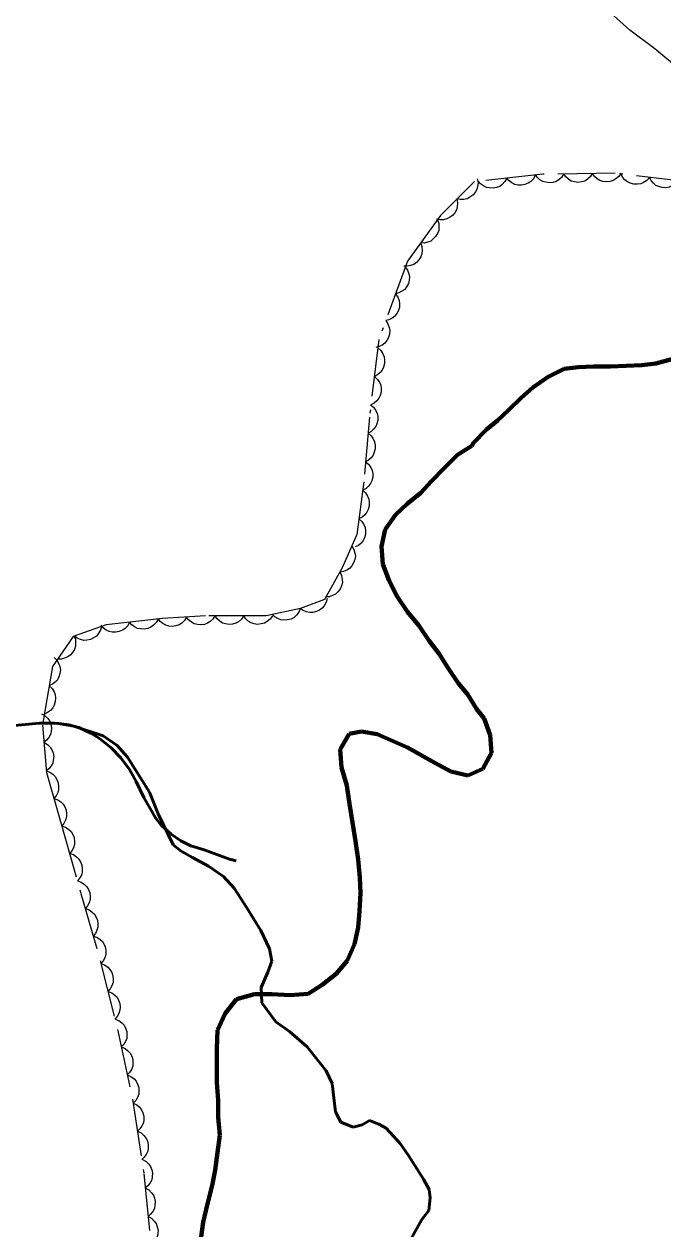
# Model space of a CAD drawing. Extents: x 355726 to 357533, y 5103782 to 5105258.
# Drawn here: x 356798.3 to 356831.8, y 5104125.8 to 5104188.9 of the extents above; entities that cross this region are included whole.
import ezdxf

# ---------------------------------------------------------------- set-up
doc = ezdxf.new("R2010")
doc.units = 0
doc.header["$LTSCALE"] = 0.6
for name, pattern in [('DASH_DOUBLE_DOT', [9.2, 5, -1.2, 0.3, -1.2, 0.3, -1.2]), ('DOT_DASHED', [7.7, 5, -1.2, 0.3, -1.2]), ('LONG_DASHED', [7.5, 6, -1.5]), ('MEDIUM_DASHED', [4.5, 3, -1.5])]:
    doc.linetypes.add(name, pattern=pattern)
for name, color, linetype, lineweight in [('2', 7, 'LONG_DASHED', 13), ('4', 7, 'DASH_DOUBLE_DOT', 53), ('44', 7, 'Continuous', 25), ('7', 7, 'MEDIUM_DASHED', 70)]:
    doc.layers.add(name, color=color, linetype=linetype, lineweight=lineweight)

msp = doc.modelspace()

# ---------------------------------------------------------------- linework, layer by layer
at = {"layer": '2'}
msp.add_lwpolyline([(356832.73, 5104186.53), (356831.39, 5104187.65), (356830.07, 5104188.63), (356828.89, 5104189.69)], dxfattribs=at)
at = {"layer": '4'}
for points in [[(356797.64, 5104152.16), (356799.14, 5104152.3), (356799.92, 5104152.3), (356800.13, 5104152.28), (356800.68, 5104152.22), (356801.19, 5104152.08), (356801.87, 5104151.76), (356802.29, 5104151.49), (356802.88, 5104151.03), (356803.4, 5104150.49), (356803.85, 5104149.88), (356804.2, 5104149.25), (356804.61, 5104148.4), (356805.21, 5104147.34), (356805.52, 5104146.96)], [(356800.13, 5104152.28), (356800.94, 5104152.15), (356802.48, 5104151.63), (356803.2, 5104151.13), (356803.75, 5104150.52), (356804.22, 5104149.77), (356804.91, 5104148.69), (356805.36, 5104147.55), (356806.14, 5104145.93), (356806.56, 5104145.6), (356807.16, 5104145.26), (356807.99, 5104144.8), (356808.78, 5104144.26), (356809.34, 5104143.65), (356810, 5104142.63), (356810.73, 5104141.43), (356811.19, 5104140.48), (356811.31, 5104139.82), (356811.1, 5104139.25), (356810.75, 5104138.45), (356810.79, 5104137.64), (356811.52, 5104136.64), (356812.24, 5104136.14), (356813.17, 5104135.33), (356814.16, 5104134.08), (356814.48, 5104133.41), (356814.56, 5104132.67), (356814.65, 5104131.93), (356814.93, 5104131.38), (356815.58, 5104131.12), (356816.05, 5104131.25), (356816.43, 5104131.47), (356816.92, 5104131.29), (356817.3, 5104131.08), (356818.04, 5104130.27), (356818.48, 5104129.64), (356819.27, 5104128.4), (356819.56, 5104127.85), (356819.62, 5104127.42), (356819.55, 5104126.76), (356819.18, 5104126.28), (356818.59, 5104125.22)], [(356805.52, 5104146.96), (356806.03, 5104146.48), (356806.55, 5104146.13), (356807.07, 5104145.88), (356807.77, 5104145.66), (356809.09, 5104145.18), (356809.45, 5104145.09)]]:
    msp.add_lwpolyline(points, dxfattribs=at)
at = {"layer": '44', "linetype": 'DOT_DASHED'}
msp.add_lwpolyline([(356833.4, 5104180.63), (356829.31, 5104181.13), (356825.51, 5104181.07), (356821.93, 5104180.69), (356820.15, 5104178.92), (356818.42, 5104176.52), (356816.92, 5104172.42), (356816.43, 5104168.34), (356816.13, 5104164.96), (356815.77, 5104162.19), (356815, 5104160.45), (356814.07, 5104158.79), (356812.81, 5104158.31), (356811.01, 5104157.93), (356807.84, 5104157.92), (356805.59, 5104157.79), (356802.63, 5104157.46), (356800.9, 5104156.84), (356799.82, 5104155.27), (356799.3, 5104152.2), (356799.5, 5104149.72), (356800.24, 5104147.14), (356801.31, 5104143.38), (356802.32, 5104139.85), (356803.24, 5104136.18), (356804.01, 5104132.59), (356804.61, 5104128.7), (356804.93, 5104125.36)], dxfattribs=at)
at = {"layer": '44'}
for points in [[(356822.08, 5104180.84), (356822.12, 5104180.63), (356822.1, 5104180.43), (356822.06, 5104180.27), (356821.97, 5104180.12), (356821.85, 5104179.98), (356821.69, 5104179.87), (356821.55, 5104179.79), (356821.38, 5104179.75), (356821.19, 5104179.75), (356821.01, 5104179.78)], [(356823.63, 5104180.87), (356823.53, 5104180.69), (356823.39, 5104180.54), (356823.26, 5104180.44), (356823.09, 5104180.38), (356822.91, 5104180.34), (356822.72, 5104180.36), (356822.56, 5104180.38), (356822.4, 5104180.46), (356822.25, 5104180.57), (356822.14, 5104180.71)], [(356825.12, 5104181.03), (356825.02, 5104180.84), (356824.88, 5104180.7), (356824.75, 5104180.6), (356824.58, 5104180.54), (356824.4, 5104180.5), (356824.21, 5104180.51), (356824.05, 5104180.54), (356823.89, 5104180.62), (356823.75, 5104180.73), (356823.63, 5104180.87)], [(356826.62, 5104181.09), (356826.5, 5104180.91), (356826.35, 5104180.78), (356826.21, 5104180.69), (356826.04, 5104180.65), (356825.86, 5104180.63), (356825.67, 5104180.66), (356825.51, 5104180.7), (356825.36, 5104180.79), (356825.22, 5104180.92), (356825.12, 5104181.06)], [(356828.12, 5104181.11), (356828, 5104180.94), (356827.85, 5104180.81), (356827.71, 5104180.72), (356827.54, 5104180.67), (356827.36, 5104180.65), (356827.17, 5104180.68), (356827.01, 5104180.72), (356826.86, 5104180.82), (356826.72, 5104180.94), (356826.62, 5104181.09)], [(356829.62, 5104181.13), (356829.5, 5104180.96), (356829.35, 5104180.83), (356829.21, 5104180.74), (356829.04, 5104180.69), (356828.86, 5104180.67), (356828.67, 5104180.7), (356828.51, 5104180.75), (356828.36, 5104180.84), (356828.22, 5104180.96), (356828.12, 5104181.11)], [(356831.11, 5104180.91), (356830.97, 5104180.75), (356830.8, 5104180.65), (356830.65, 5104180.58), (356830.47, 5104180.55), (356830.29, 5104180.56), (356830.1, 5104180.61), (356829.95, 5104180.68), (356829.82, 5104180.79), (356829.7, 5104180.93), (356829.62, 5104181.09)], [(356832.59, 5104180.73), (356832.46, 5104180.57), (356832.28, 5104180.46), (356832.13, 5104180.39), (356831.96, 5104180.37), (356831.78, 5104180.38), (356831.59, 5104180.43), (356831.44, 5104180.49), (356831.31, 5104180.61), (356831.19, 5104180.75), (356831.11, 5104180.91)], [(356821.01, 5104179.78), (356821.05, 5104179.57), (356821.03, 5104179.37), (356820.99, 5104179.21), (356820.9, 5104179.06), (356820.78, 5104178.92), (356820.63, 5104178.81), (356820.49, 5104178.73), (356820.31, 5104178.69), (356820.13, 5104178.69), (356819.95, 5104178.72)], [(356819.99, 5104178.69), (356820.06, 5104178.5), (356820.07, 5104178.29), (356820.06, 5104178.13), (356819.99, 5104177.96), (356819.9, 5104177.81), (356819.76, 5104177.67), (356819.64, 5104177.57), (356819.47, 5104177.51), (356819.29, 5104177.47), (356819.11, 5104177.48)], [(356819.11, 5104177.48), (356819.18, 5104177.28), (356819.19, 5104177.08), (356819.18, 5104176.91), (356819.12, 5104176.75), (356819.02, 5104176.59), (356818.89, 5104176.45), (356818.76, 5104176.35), (356818.59, 5104176.29), (356818.41, 5104176.25), (356818.23, 5104176.26)], [(356818.31, 5104176.22), (356818.43, 5104176.05), (356818.5, 5104175.86), (356818.53, 5104175.69), (356818.51, 5104175.52), (356818.47, 5104175.34), (356818.37, 5104175.17), (356818.28, 5104175.04), (356818.13, 5104174.94), (356817.97, 5104174.85), (356817.79, 5104174.81)], [(356817.79, 5104174.81), (356817.92, 5104174.64), (356817.98, 5104174.45), (356818.01, 5104174.29), (356818, 5104174.11), (356817.95, 5104173.93), (356817.86, 5104173.77), (356817.76, 5104173.63), (356817.62, 5104173.53), (356817.45, 5104173.44), (356817.28, 5104173.4)], [(356817.28, 5104173.4), (356817.4, 5104173.23), (356817.47, 5104173.04), (356817.5, 5104172.88), (356817.48, 5104172.7), (356817.43, 5104172.52), (356817.34, 5104172.36), (356817.24, 5104172.22), (356817.1, 5104172.12), (356816.94, 5104172.04), (356816.76, 5104171.99)], [(356816.87, 5104171.97), (356817.02, 5104171.83), (356817.13, 5104171.66), (356817.2, 5104171.51), (356817.22, 5104171.33), (356817.22, 5104171.15), (356817.16, 5104170.97), (356817.1, 5104170.81), (356816.99, 5104170.68), (356816.85, 5104170.56), (356816.69, 5104170.48)], [(356816.69, 5104170.48), (356816.84, 5104170.34), (356816.95, 5104170.17), (356817.02, 5104170.02), (356817.05, 5104169.84), (356817.04, 5104169.66), (356816.99, 5104169.48), (356816.92, 5104169.33), (356816.81, 5104169.19), (356816.67, 5104169.07), (356816.51, 5104168.99)], [(356816.49, 5104168.99), (356816.65, 5104168.86), (356816.76, 5104168.69), (356816.84, 5104168.54), (356816.87, 5104168.37), (356816.87, 5104168.18), (356816.82, 5104168), (356816.76, 5104167.85), (356816.65, 5104167.71), (356816.51, 5104167.58), (356816.36, 5104167.5)], [(356816.36, 5104167.5), (356816.52, 5104167.36), (356816.63, 5104167.2), (356816.7, 5104167.05), (356816.73, 5104166.87), (356816.73, 5104166.69), (356816.68, 5104166.5), (356816.63, 5104166.35), (356816.52, 5104166.21), (356816.38, 5104166.09), (356816.22, 5104166)], [(356816.22, 5104166), (356816.38, 5104165.87), (356816.5, 5104165.7), (356816.57, 5104165.55), (356816.6, 5104165.38), (356816.6, 5104165.2), (356816.55, 5104165.01), (356816.49, 5104164.86), (356816.38, 5104164.72), (356816.25, 5104164.6), (356816.09, 5104164.51)], [(356816.07, 5104164.51), (356816.23, 5104164.37), (356816.33, 5104164.2), (356816.4, 5104164.05), (356816.42, 5104163.87), (356816.42, 5104163.69), (356816.36, 5104163.51), (356816.3, 5104163.36), (356816.18, 5104163.22), (356816.04, 5104163.1), (356815.88, 5104163.02)], [(356815.88, 5104163.02), (356816.03, 5104162.88), (356816.14, 5104162.71), (356816.21, 5104162.56), (356816.23, 5104162.39), (356816.22, 5104162.2), (356816.17, 5104162.02), (356816.1, 5104161.87), (356815.99, 5104161.73), (356815.85, 5104161.62), (356815.68, 5104161.54)], [(356815.5, 5104161.59), (356815.61, 5104161.41), (356815.67, 5104161.21), (356815.69, 5104161.05), (356815.66, 5104160.88), (356815.6, 5104160.7), (356815.5, 5104160.54), (356815.39, 5104160.41), (356815.24, 5104160.32), (356815.07, 5104160.25), (356814.9, 5104160.21)], [(356814.87, 5104160.23), (356814.97, 5104160.04), (356815, 5104159.84), (356815.01, 5104159.67), (356814.96, 5104159.5), (356814.89, 5104159.33), (356814.77, 5104159.19), (356814.65, 5104159.07), (356814.5, 5104158.99), (356814.32, 5104158.93), (356814.14, 5104158.92)], [(356814.21, 5104158.84), (356814.16, 5104158.64), (356814.06, 5104158.46), (356813.95, 5104158.33), (356813.81, 5104158.23), (356813.65, 5104158.15), (356813.46, 5104158.11), (356813.3, 5104158.1), (356813.12, 5104158.14), (356812.95, 5104158.2), (356812.8, 5104158.31)], [(356806.84, 5104157.86), (356806.74, 5104157.68), (356806.59, 5104157.55), (356806.45, 5104157.45), (356806.28, 5104157.4), (356806.1, 5104157.37), (356805.91, 5104157.39), (356805.75, 5104157.43), (356805.6, 5104157.52), (356805.46, 5104157.63), (356805.35, 5104157.78)], [(356808.34, 5104157.95), (356808.24, 5104157.77), (356808.09, 5104157.63), (356807.95, 5104157.54), (356807.78, 5104157.48), (356807.6, 5104157.46), (356807.41, 5104157.48), (356807.25, 5104157.51), (356807.1, 5104157.6), (356806.95, 5104157.72), (356806.84, 5104157.86)], [(356809.84, 5104157.93), (356809.73, 5104157.75), (356809.57, 5104157.62), (356809.43, 5104157.54), (356809.26, 5104157.49), (356809.07, 5104157.48), (356808.89, 5104157.51), (356808.73, 5104157.55), (356808.58, 5104157.65), (356808.44, 5104157.77), (356808.34, 5104157.92)], [(356811.34, 5104157.93), (356811.23, 5104157.76), (356811.07, 5104157.63), (356810.93, 5104157.54), (356810.76, 5104157.5), (356810.57, 5104157.48), (356810.39, 5104157.51), (356810.23, 5104157.56), (356810.08, 5104157.65), (356809.94, 5104157.78), (356809.84, 5104157.93)], [(356812.8, 5104158.31), (356812.72, 5104158.12), (356812.6, 5104157.96), (356812.48, 5104157.84), (356812.32, 5104157.76), (356812.14, 5104157.71), (356811.95, 5104157.7), (356811.79, 5104157.71), (356811.62, 5104157.78), (356811.47, 5104157.87), (356811.34, 5104158)], [(356802.38, 5104157.37), (356802.33, 5104157.17), (356802.22, 5104156.99), (356802.12, 5104156.87), (356801.97, 5104156.77), (356801.81, 5104156.69), (356801.62, 5104156.66), (356801.46, 5104156.64), (356801.28, 5104156.69), (356801.11, 5104156.76), (356800.97, 5104156.86)], [(356803.86, 5104157.6), (356803.76, 5104157.41), (356803.62, 5104157.27), (356803.49, 5104157.17), (356803.32, 5104157.1), (356803.14, 5104157.07), (356802.95, 5104157.08), (356802.79, 5104157.1), (356802.63, 5104157.18), (356802.48, 5104157.29), (356802.37, 5104157.43)], [(356805.35, 5104157.76), (356805.25, 5104157.58), (356805.11, 5104157.43), (356804.98, 5104157.33), (356804.81, 5104157.27), (356804.63, 5104157.23), (356804.44, 5104157.24), (356804.28, 5104157.27), (356804.12, 5104157.35), (356803.97, 5104157.46), (356803.86, 5104157.6)], [(356800.94, 5104156.9), (356801.02, 5104156.71), (356801.03, 5104156.5), (356801.02, 5104156.34), (356800.97, 5104156.17), (356800.87, 5104156.01), (356800.74, 5104155.87), (356800.62, 5104155.77), (356800.45, 5104155.7), (356800.27, 5104155.66), (356800.09, 5104155.66)], [(356799.9, 5104155.74), (356800.05, 5104155.6), (356800.15, 5104155.42), (356800.21, 5104155.27), (356800.23, 5104155.09), (356800.21, 5104154.91), (356800.15, 5104154.73), (356800.08, 5104154.58), (356799.96, 5104154.45), (356799.81, 5104154.34), (356799.65, 5104154.26)], [(356799.65, 5104154.26), (356799.8, 5104154.12), (356799.9, 5104153.94), (356799.96, 5104153.79), (356799.98, 5104153.61), (356799.96, 5104153.43), (356799.9, 5104153.25), (356799.83, 5104153.1), (356799.71, 5104152.97), (356799.56, 5104152.86), (356799.4, 5104152.78)], [(356799.25, 5104152.79), (356799.43, 5104152.69), (356799.57, 5104152.54), (356799.67, 5104152.41), (356799.73, 5104152.24), (356799.76, 5104152.06), (356799.74, 5104151.87), (356799.71, 5104151.71), (356799.63, 5104151.55), (356799.51, 5104151.41), (356799.37, 5104151.3)], [(356799.37, 5104151.3), (356799.55, 5104151.19), (356799.7, 5104151.05), (356799.79, 5104150.91), (356799.85, 5104150.75), (356799.88, 5104150.56), (356799.86, 5104150.37), (356799.83, 5104150.21), (356799.75, 5104150.06), (356799.63, 5104149.91), (356799.49, 5104149.8)], [(356799.48, 5104149.8), (356799.68, 5104149.73), (356799.84, 5104149.62), (356799.96, 5104149.5), (356800.05, 5104149.35), (356800.12, 5104149.18), (356800.14, 5104148.99), (356800.14, 5104148.83), (356800.09, 5104148.66), (356800.01, 5104148.49), (356799.89, 5104148.36)], [(356799.89, 5104148.36), (356800.09, 5104148.29), (356800.26, 5104148.17), (356800.38, 5104148.06), (356800.47, 5104147.91), (356800.53, 5104147.74), (356800.56, 5104147.55), (356800.56, 5104147.39), (356800.5, 5104147.22), (356800.42, 5104147.05), (356800.3, 5104146.91)], [(356800.3, 5104146.91), (356800.5, 5104146.85), (356800.67, 5104146.73), (356800.79, 5104146.62), (356800.88, 5104146.47), (356800.95, 5104146.3), (356800.97, 5104146.1), (356800.97, 5104145.94), (356800.91, 5104145.77), (356800.83, 5104145.61), (356800.72, 5104145.47)], [(356800.72, 5104145.47), (356800.91, 5104145.41), (356801.08, 5104145.29), (356801.2, 5104145.18), (356801.29, 5104145.03), (356801.36, 5104144.85), (356801.38, 5104144.66), (356801.38, 5104144.5), (356801.33, 5104144.33), (356801.24, 5104144.17), (356801.13, 5104144.03)], [(356801.12, 5104144.03), (356801.32, 5104143.96), (356801.49, 5104143.85), (356801.61, 5104143.73), (356801.7, 5104143.58), (356801.77, 5104143.41), (356801.79, 5104143.22), (356801.79, 5104143.06), (356801.74, 5104142.89), (356801.65, 5104142.72), (356801.54, 5104142.59)], [(356801.54, 5104142.59), (356801.74, 5104142.52), (356801.9, 5104142.4), (356802.02, 5104142.29), (356802.11, 5104142.14), (356802.18, 5104141.97), (356802.2, 5104141.78), (356802.2, 5104141.61), (356802.15, 5104141.45), (356802.07, 5104141.28), (356801.95, 5104141.14)], [(356801.95, 5104141.14), (356802.15, 5104141.08), (356802.31, 5104140.96), (356802.44, 5104140.85), (356802.53, 5104140.7), (356802.59, 5104140.53), (356802.61, 5104140.34), (356802.61, 5104140.17), (356802.56, 5104140), (356802.48, 5104139.84), (356802.36, 5104139.7)], [(356802.36, 5104139.7), (356802.55, 5104139.63), (356802.72, 5104139.51), (356802.83, 5104139.39), (356802.92, 5104139.24), (356802.98, 5104139.06), (356802.99, 5104138.87), (356802.99, 5104138.71), (356802.93, 5104138.54), (356802.84, 5104138.38), (356802.72, 5104138.24)], [(356802.72, 5104138.24), (356802.92, 5104138.17), (356803.08, 5104138.05), (356803.2, 5104137.94), (356803.28, 5104137.78), (356803.34, 5104137.61), (356803.36, 5104137.42), (356803.35, 5104137.25), (356803.3, 5104137.09), (356803.21, 5104136.92), (356803.09, 5104136.79)], [(356803.11, 5104136.79), (356803.3, 5104136.72), (356803.46, 5104136.59), (356803.57, 5104136.47), (356803.65, 5104136.31), (356803.71, 5104136.14), (356803.72, 5104135.94), (356803.71, 5104135.78), (356803.64, 5104135.62), (356803.55, 5104135.46), (356803.42, 5104135.33)], [(356803.42, 5104135.33), (356803.62, 5104135.25), (356803.77, 5104135.12), (356803.89, 5104135), (356803.97, 5104134.85), (356804.02, 5104134.67), (356804.03, 5104134.48), (356804.02, 5104134.32), (356803.96, 5104134.15), (356803.86, 5104133.99), (356803.74, 5104133.86)], [(356803.74, 5104133.86), (356803.93, 5104133.78), (356804.09, 5104133.66), (356804.2, 5104133.54), (356804.28, 5104133.38), (356804.34, 5104133.2), (356804.35, 5104133.01), (356804.34, 5104132.85), (356804.27, 5104132.68), (356804.18, 5104132.52), (356804.05, 5104132.39)], [(356804.04, 5104132.39), (356804.23, 5104132.3), (356804.38, 5104132.17), (356804.49, 5104132.04), (356804.56, 5104131.88), (356804.6, 5104131.7), (356804.6, 5104131.51), (356804.58, 5104131.35), (356804.5, 5104131.19), (356804.4, 5104131.03), (356804.27, 5104130.91)], [(356804.27, 5104130.91), (356804.46, 5104130.82), (356804.61, 5104130.68), (356804.71, 5104130.56), (356804.79, 5104130.4), (356804.83, 5104130.22), (356804.83, 5104130.03), (356804.81, 5104129.86), (356804.73, 5104129.7), (356804.63, 5104129.55), (356804.5, 5104129.43)], [(356804.54, 5104129.43), (356804.72, 5104129.33), (356804.87, 5104129.19), (356804.96, 5104129.06), (356805.03, 5104128.89), (356805.06, 5104128.71), (356805.05, 5104128.52), (356805.02, 5104128.36), (356804.93, 5104128.2), (356804.82, 5104128.05), (356804.68, 5104127.94)], [(356804.68, 5104127.94), (356804.87, 5104127.84), (356805.01, 5104127.69), (356805.11, 5104127.56), (356805.17, 5104127.4), (356805.2, 5104127.22), (356805.19, 5104127.03), (356805.16, 5104126.86), (356805.08, 5104126.71), (356804.96, 5104126.56), (356804.83, 5104126.45)], [(356804.83, 5104126.45), (356805.01, 5104126.35), (356805.15, 5104126.2), (356805.25, 5104126.07), (356805.31, 5104125.9), (356805.35, 5104125.72), (356805.33, 5104125.53), (356805.3, 5104125.37), (356805.22, 5104125.22), (356805.11, 5104125.07), (356804.97, 5104124.95)]]:
    msp.add_lwpolyline(points, dxfattribs=at)
at = {"layer": '7'}
for points in [[(356832.27, 5104171.39), (356831.44, 5104171.16), (356830.7, 5104171.07), (356829.89, 5104171.03), (356829.07, 5104170.99), (356828.18, 5104171), (356827.37, 5104170.96), (356826.63, 5104170.87), (356825.79, 5104170.45), (356824.99, 5104169.9), (356824.39, 5104169.35), (356823.74, 5104168.72), (356823.14, 5104168.17), (356822.57, 5104167.7), (356821.88, 5104166.99), (356821.8, 5104166.84), (356821.04, 5104166.37), (356820.35, 5104165.67), (356819.66, 5104164.97), (356819.13, 5104164.37), (356818.41, 5104163.79), (356817.8, 5104163.23), (356817.26, 5104162.45), (356817.07, 5104161.57), (356817.14, 5104160.64), (356817.46, 5104159.77), (356817.88, 5104158.94), (356818.43, 5104158.14), (356819.02, 5104157.42), (356819.56, 5104156.62), (356820.08, 5104155.94), (356820.55, 5104155.18), (356821.09, 5104154.38)], [(356821.09, 5104154.38), (356821.57, 5104153.82), (356822.04, 5104153.06), (356822.44, 5104152.54), (356822.75, 5104151.68), (356822.83, 5104150.74), (356822.37, 5104149.91), (356821.58, 5104149.56), (356820.69, 5104149.76), (356819.86, 5104150.22), (356819.26, 5104150.56), (356818.42, 5104151.02), (356817.55, 5104151.41), (356816.83, 5104151.72), (356816.02, 5104151.87), (356815.36, 5104151.75), (356814.89, 5104150.92), (356814.97, 5104149.98), (356815.24, 5104149.04), (356815.39, 5104148.07), (356815.54, 5104147.1), (356815.69, 5104146.12), (356815.84, 5104145.15), (356815.92, 5104144.22), (356815.96, 5104143.4), (356815.91, 5104142.44), (356815.84, 5104141.59), (356815.64, 5104140.71), (356815.26, 5104139.84), (356814.69, 5104139.17), (356813.96, 5104138.59), (356813.21, 5104138.12), (356812.27, 5104138.04), (356811.31, 5104138.09), (356810.41, 5104138.09), (356809.47, 5104137.83), (356808.86, 5104137.08), (356808.47, 5104136.21), (356808.43, 5104135.24), (356808.43, 5104134.36), (356808.43, 5104133.47), (356808.5, 5104132.53), (356808.5, 5104131.65), (356808.58, 5104130.71), (356808.46, 5104129.79), (356808.34, 5104128.87), (356808.19, 5104128.06), (356807.95, 5104127.11), (356807.72, 5104126.15), (356807.45, 5104124.16)]]:
    msp.add_lwpolyline(points, dxfattribs=at)

doc.saveas('drawing.dxf')
